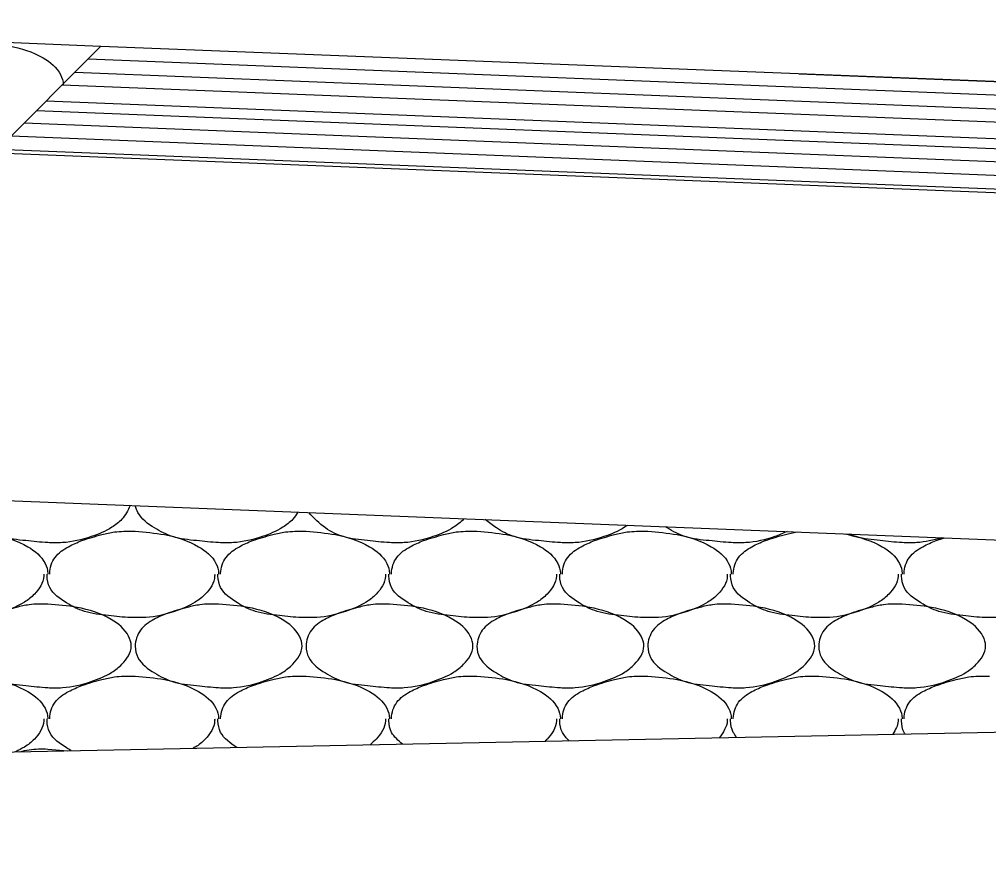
# Model space of a CAD drawing. Extents: x 1364961 to 1365294, y 367927 to 368034.
# Drawn here: x 1365026.981 to 1365029.885, y 367952.523 to 367955.087 of the extents above; entities that cross this region are included whole.
import ezdxf

# ---------------------------------------------------------------- set-up
doc = ezdxf.new("R2010")
doc.units = 0
doc.layers.add('Default', color=7, linetype='Continuous')

msp = doc.modelspace()

# ---------------------------------------------------------------- linework, layer by layer
at = {"layer": 'Default'}
for p, q in [((1365025.2251, 367955.0869), (1365027.2251, 367955.0069)), ((1365027.2251, 367955.0069), (1365025.9051, 367953.6869)), ((1365027.2251, 367955.0069), (1365030.7791, 367954.8669)), ((1365027.1871, 367954.9689), (1365030.9751, 367954.8181)), ((1365027.1471, 367954.9289), (1365030.9753, 367954.7767)), ((1365029.3171, 367954.9239), (1365031.2251, 367954.8479)), ((1365027.1091, 367954.8909), (1365030.9751, 367954.7371)), ((1365027.0617, 367954.8434), (1365055.4471, 367953.7138)), ((1365027.0321, 367954.8139), (1365055.1971, 367953.6939)), ((1365026.9951, 367954.7769), (1365055.1971, 367953.6539)), ((1365026.9561, 367954.7379), (1365055.1971, 367953.6139)), ((1365026.9161, 367954.6979), (1365055.1971, 367953.5729)), ((1365026.9061, 367954.6879), (1365055.1971, 367953.5609)), ((1365025.9051, 367953.6869), (1365055.1661, 367952.5229)), ((1365027.3221, 367953.5539), (1365027.3281, 367953.5539)), ((1365027.8341, 367953.5539), (1365027.8401, 367953.5539)), ((1365028.3461, 367953.5539), (1365028.3521, 367953.5539)), ((1365028.8581, 367953.5539), (1365028.8641, 367953.5539)), ((1365027.3221, 367953.1199), (1365027.3281, 367953.1199)), ((1365027.8341, 367953.1199), (1365027.8401, 367953.1199)), ((1365028.3461, 367953.1199), (1365028.3521, 367953.1199)), ((1365028.8581, 367953.1199), (1365028.8641, 367953.1199)), ((1365029.3701, 367953.1199), (1365029.3761, 367953.1199)), ((1365029.8821, 367953.1199), (1365029.8881, 367953.1199)), ((1365014.9002, 367952.6529), (1365031.1681, 367952.9779)), ((1365027.0661, 367952.9019), (1365027.1251, 367952.8969))]:
    msp.add_line(p, q, dxfattribs=at)
for points in [[(1365026.8624, 367955.0174), (1365026.9504, 367955.0074), (1365027.0524, 367954.9714), (1365027.1044, 367954.9214), (1365027.1124, 367954.8914), (1365027.1124, 367954.8894)], [(1365027.3131, 367953.6309), (1365027.2881, 367953.5899), (1365027.2581, 367953.5659), (1365027.1961, 367953.5379), (1365027.1101, 367953.5199), (1365027.0661, 367953.5199), (1365027.0001, 367953.5259), (1365026.9281, 367953.5379), (1365026.8741, 367953.5639), (1365026.8241, 367953.6099), (1365026.8161, 367953.6439), (1365026.8171, 367953.6509)], [(1365027.8151, 367953.6109), (1365027.8001, 367953.5899), (1365027.7701, 367953.5659), (1365027.7081, 367953.5379), (1365027.6221, 367953.5199), (1365027.5781, 367953.5199), (1365027.5121, 367953.5259), (1365027.4401, 367953.5379), (1365027.3861, 367953.5639), (1365027.3361, 367953.6099), (1365027.3281, 367953.6299)], [(1365028.3131, 367953.5909), (1365028.3121, 367953.5899), (1365028.2821, 367953.5659), (1365028.2201, 367953.5379), (1365028.1341, 367953.5199), (1365028.0901, 367953.5199), (1365028.0241, 367953.5259), (1365027.9521, 367953.5379), (1365027.8981, 367953.5639), (1365027.8481, 367953.6099)], [(1365028.8031, 367953.5719), (1365028.7941, 367953.5659), (1365028.7321, 367953.5379), (1365028.6461, 367953.5199), (1365028.6021, 367953.5199), (1365028.5361, 367953.5259), (1365028.4641, 367953.5379), (1365028.4101, 367953.5639), (1365028.3771, 367953.5889)], [(1365029.2811, 367953.5529), (1365029.2441, 367953.5379), (1365029.1581, 367953.5199), (1365029.1141, 367953.5199), (1365029.0481, 367953.5259), (1365028.9761, 367953.5379), (1365028.9221, 367953.5639), (1365028.9171, 367953.5669)], [(1365026.8161, 367953.5539), (1365026.9041, 367953.5439), (1365027.0061, 367953.5079), (1365027.0581, 367953.4579), (1365027.0661, 367953.4279), (1365027.0661, 367953.4259)], [(1365027.0721, 367953.4259), (1365027.0721, 367953.4279), (1365027.0881, 367953.4759), (1365027.1281, 367953.5079), (1365027.1681, 367953.5259), (1365027.2281, 367953.5439), (1365027.2661, 367953.5519), (1365027.3221, 367953.5539)], [(1365027.3281, 367953.5539), (1365027.4161, 367953.5439), (1365027.5181, 367953.5079), (1365027.5701, 367953.4579), (1365027.5781, 367953.4279), (1365027.5781, 367953.4259)], [(1365027.5841, 367953.4259), (1365027.5841, 367953.4279), (1365027.6001, 367953.4759), (1365027.6401, 367953.5079), (1365027.6801, 367953.5259), (1365027.7401, 367953.5439), (1365027.7781, 367953.5519), (1365027.8341, 367953.5539)], [(1365027.8401, 367953.5539), (1365027.9281, 367953.5439), (1365028.0301, 367953.5079), (1365028.0821, 367953.4579), (1365028.0901, 367953.4279), (1365028.0901, 367953.4259)], [(1365028.0961, 367953.4259), (1365028.0961, 367953.4279), (1365028.1121, 367953.4759), (1365028.1521, 367953.5079), (1365028.1921, 367953.5259), (1365028.2521, 367953.5439), (1365028.2901, 367953.5519), (1365028.3461, 367953.5539)], [(1365028.3521, 367953.5539), (1365028.4401, 367953.5439), (1365028.5421, 367953.5079), (1365028.5941, 367953.4579), (1365028.6021, 367953.4279), (1365028.6021, 367953.4259)], [(1365028.6081, 367953.4259), (1365028.6081, 367953.4279), (1365028.6241, 367953.4759), (1365028.6641, 367953.5079), (1365028.7041, 367953.5259), (1365028.7641, 367953.5439), (1365028.8021, 367953.5519), (1365028.8581, 367953.5539)], [(1365028.8641, 367953.5539), (1365028.9521, 367953.5439), (1365029.0541, 367953.5079), (1365029.1061, 367953.4579), (1365029.1141, 367953.4279), (1365029.1141, 367953.4259)], [(1365029.1201, 367953.4259), (1365029.1201, 367953.4279), (1365029.1361, 367953.4759), (1365029.1761, 367953.5079), (1365029.2161, 367953.5259), (1365029.2761, 367953.5439), (1365029.3111, 367953.5519)], [(1365029.4551, 367953.5459), (1365029.4641, 367953.5439), (1365029.5661, 367953.5079), (1365029.6181, 367953.4579), (1365029.6261, 367953.4279), (1365029.6261, 367953.4259)], [(1365029.7441, 367953.5339), (1365029.6701, 367953.5199), (1365029.6261, 367953.5199), (1365029.5601, 367953.5259), (1365029.4881, 367953.5379), (1365029.4671, 367953.5449)], [(1365029.6321, 367953.4259), (1365029.6321, 367953.4279), (1365029.6481, 367953.4759), (1365029.6881, 367953.5079), (1365029.7281, 367953.5259), (1365029.7531, 367953.5339)], [(1365027.0541, 367953.4259), (1365027.0541, 367953.4199), (1365027.0261, 367953.3659), (1365026.9961, 367953.3419), (1365026.9341, 367953.3139), (1365026.8481, 367953.2959), (1365026.8101, 367953.2959)], [(1365027.3221, 367953.2959), (1365027.3141, 367953.2959), (1365027.2481, 367953.3019), (1365027.1761, 367953.3139), (1365027.1221, 367953.3399), (1365027.0721, 367953.3859), (1365027.0641, 367953.4199), (1365027.0641, 367953.4259)], [(1365027.5661, 367953.4259), (1365027.5661, 367953.4199), (1365027.5381, 367953.3659), (1365027.5081, 367953.3419), (1365027.4461, 367953.3139), (1365027.3601, 367953.2959), (1365027.3221, 367953.2959)], [(1365027.8341, 367953.2959), (1365027.8261, 367953.2959), (1365027.7601, 367953.3019), (1365027.6881, 367953.3139), (1365027.6341, 367953.3399), (1365027.5841, 367953.3859), (1365027.5761, 367953.4199), (1365027.5761, 367953.4259)], [(1365028.0781, 367953.4259), (1365028.0781, 367953.4199), (1365028.0501, 367953.3659), (1365028.0201, 367953.3419), (1365027.9581, 367953.3139), (1365027.8721, 367953.2959), (1365027.8341, 367953.2959)], [(1365028.3461, 367953.2959), (1365028.3381, 367953.2959), (1365028.2721, 367953.3019), (1365028.2001, 367953.3139), (1365028.1461, 367953.3399), (1365028.0961, 367953.3859), (1365028.0881, 367953.4199), (1365028.0881, 367953.4259)], [(1365028.5901, 367953.4259), (1365028.5901, 367953.4199), (1365028.5621, 367953.3659), (1365028.5321, 367953.3419), (1365028.4701, 367953.3139), (1365028.3841, 367953.2959), (1365028.3461, 367953.2959)], [(1365028.8581, 367953.2959), (1365028.8501, 367953.2959), (1365028.7841, 367953.3019), (1365028.7121, 367953.3139), (1365028.6581, 367953.3399), (1365028.6081, 367953.3859), (1365028.6001, 367953.4199), (1365028.6001, 367953.4259)], [(1365029.1021, 367953.4259), (1365029.1021, 367953.4199), (1365029.0741, 367953.3659), (1365029.0441, 367953.3419), (1365028.9821, 367953.3139), (1365028.8961, 367953.2959), (1365028.8581, 367953.2959)], [(1365029.3701, 367953.2959), (1365029.3621, 367953.2959), (1365029.2961, 367953.3019), (1365029.2241, 367953.3139), (1365029.1701, 367953.3399), (1365029.1201, 367953.3859), (1365029.1121, 367953.4199), (1365029.1121, 367953.4259)], [(1365029.6141, 367953.4259), (1365029.6141, 367953.4199), (1365029.5861, 367953.3659), (1365029.5561, 367953.3419), (1365029.4941, 367953.3139), (1365029.4081, 367953.2959), (1365029.3701, 367953.2959)], [(1365029.8821, 367953.2959), (1365029.8741, 367953.2959), (1365029.8081, 367953.3019), (1365029.7361, 367953.3139), (1365029.6821, 367953.3399), (1365029.6321, 367953.3859), (1365029.6241, 367953.4199), (1365029.6241, 367953.4259)], [(1365030.1261, 367953.4259), (1365030.1261, 367953.4199), (1365030.0981, 367953.3659), (1365030.0681, 367953.3419), (1365030.0061, 367953.3139), (1365029.9201, 367953.2959), (1365029.8821, 367953.2959)], [(1365027.0661, 367953.3359), (1365027.1541, 367953.3259), (1365027.2561, 367953.2899), (1365027.3081, 367953.2399), (1365027.3161, 367953.2099), (1365027.2881, 367953.1559), (1365027.2581, 367953.1319), (1365027.1961, 367953.1039), (1365027.1101, 367953.0859), (1365027.0661, 367953.0859), (1365027.0001, 367953.0919), (1365026.9281, 367953.1039), (1365026.8741, 367953.1299), (1365026.8241, 367953.1759), (1365026.8161, 367953.2099), (1365026.8321, 367953.2579), (1365026.8721, 367953.2899), (1365026.9121, 367953.3079), (1365026.9721, 367953.3259), (1365027.0101, 367953.3339), (1365027.0661, 367953.3359)], [(1365027.5781, 367953.3359), (1365027.6661, 367953.3259), (1365027.7681, 367953.2899), (1365027.8201, 367953.2399), (1365027.8281, 367953.2099), (1365027.8001, 367953.1559), (1365027.7701, 367953.1319), (1365027.7081, 367953.1039), (1365027.6221, 367953.0859), (1365027.5781, 367953.0859), (1365027.5121, 367953.0919), (1365027.4401, 367953.1039), (1365027.3861, 367953.1299), (1365027.3361, 367953.1759), (1365027.3281, 367953.2099), (1365027.3441, 367953.2579), (1365027.3841, 367953.2899), (1365027.4241, 367953.3079), (1365027.4841, 367953.3259), (1365027.5221, 367953.3339), (1365027.5781, 367953.3359)], [(1365028.0901, 367953.3359), (1365028.1781, 367953.3259), (1365028.2801, 367953.2899), (1365028.3321, 367953.2399), (1365028.3401, 367953.2099), (1365028.3121, 367953.1559), (1365028.2821, 367953.1319), (1365028.2201, 367953.1039), (1365028.1341, 367953.0859), (1365028.0901, 367953.0859), (1365028.0241, 367953.0919), (1365027.9521, 367953.1039), (1365027.8981, 367953.1299), (1365027.8481, 367953.1759), (1365027.8401, 367953.2099), (1365027.8561, 367953.2579), (1365027.8961, 367953.2899), (1365027.9361, 367953.3079), (1365027.9961, 367953.3259), (1365028.0341, 367953.3339), (1365028.0901, 367953.3359)], [(1365028.6021, 367953.3359), (1365028.6901, 367953.3259), (1365028.7921, 367953.2899), (1365028.8441, 367953.2399), (1365028.8521, 367953.2099), (1365028.8241, 367953.1559), (1365028.7941, 367953.1319), (1365028.7321, 367953.1039), (1365028.6461, 367953.0859), (1365028.6021, 367953.0859), (1365028.5361, 367953.0919), (1365028.4641, 367953.1039), (1365028.4101, 367953.1299), (1365028.3601, 367953.1759), (1365028.3521, 367953.2099), (1365028.3681, 367953.2579), (1365028.4081, 367953.2899), (1365028.4481, 367953.3079), (1365028.5081, 367953.3259), (1365028.5461, 367953.3339), (1365028.6021, 367953.3359)], [(1365029.1141, 367953.3359), (1365029.2021, 367953.3259), (1365029.3041, 367953.2899), (1365029.3561, 367953.2399), (1365029.3641, 367953.2099), (1365029.3361, 367953.1559), (1365029.3061, 367953.1319), (1365029.2441, 367953.1039), (1365029.1581, 367953.0859), (1365029.1141, 367953.0859), (1365029.0481, 367953.0919), (1365028.9761, 367953.1039), (1365028.9221, 367953.1299), (1365028.8721, 367953.1759), (1365028.8641, 367953.2099), (1365028.8801, 367953.2579), (1365028.9201, 367953.2899), (1365028.9601, 367953.3079), (1365029.0201, 367953.3259), (1365029.0581, 367953.3339), (1365029.1141, 367953.3359)], [(1365029.6261, 367953.3359), (1365029.7141, 367953.3259), (1365029.8161, 367953.2899), (1365029.8681, 367953.2399), (1365029.8761, 367953.2099), (1365029.8481, 367953.1559), (1365029.8181, 367953.1319), (1365029.7561, 367953.1039), (1365029.6701, 367953.0859), (1365029.6261, 367953.0859), (1365029.5601, 367953.0919), (1365029.4881, 367953.1039), (1365029.4341, 367953.1299), (1365029.3841, 367953.1759), (1365029.3761, 367953.2099), (1365029.3921, 367953.2579), (1365029.4321, 367953.2899), (1365029.4721, 367953.3079), (1365029.5321, 367953.3259), (1365029.5701, 367953.3339), (1365029.6261, 367953.3359)], [(1365026.8161, 367953.1199), (1365026.9041, 367953.1099), (1365027.0061, 367953.0739), (1365027.0581, 367953.0239), (1365027.0661, 367952.9939), (1365027.0661, 367952.9919)], [(1365027.0721, 367952.9919), (1365027.0721, 367952.9939), (1365027.0881, 367953.0419), (1365027.1281, 367953.0739), (1365027.1681, 367953.0919), (1365027.2281, 367953.1099), (1365027.2661, 367953.1179), (1365027.3221, 367953.1199)], [(1365027.3281, 367953.1199), (1365027.4161, 367953.1099), (1365027.5181, 367953.0739), (1365027.5701, 367953.0239), (1365027.5781, 367952.9939), (1365027.5781, 367952.9919)], [(1365027.5841, 367952.9919), (1365027.5841, 367952.9939), (1365027.6001, 367953.0419), (1365027.6401, 367953.0739), (1365027.6801, 367953.0919), (1365027.7401, 367953.1099), (1365027.7781, 367953.1179), (1365027.8341, 367953.1199)], [(1365027.8401, 367953.1199), (1365027.9281, 367953.1099), (1365028.0301, 367953.0739), (1365028.0821, 367953.0239), (1365028.0901, 367952.9939), (1365028.0901, 367952.9919)], [(1365028.0961, 367952.9919), (1365028.0961, 367952.9939), (1365028.1121, 367953.0419), (1365028.1521, 367953.0739), (1365028.1921, 367953.0919), (1365028.2521, 367953.1099), (1365028.2901, 367953.1179), (1365028.3461, 367953.1199)], [(1365028.3521, 367953.1199), (1365028.4401, 367953.1099), (1365028.5421, 367953.0739), (1365028.5941, 367953.0239), (1365028.6021, 367952.9939), (1365028.6021, 367952.9919)], [(1365028.6081, 367952.9919), (1365028.6081, 367952.9939), (1365028.6241, 367953.0419), (1365028.6641, 367953.0739), (1365028.7041, 367953.0919), (1365028.7641, 367953.1099), (1365028.8021, 367953.1179), (1365028.8581, 367953.1199)], [(1365028.8641, 367953.1199), (1365028.9521, 367953.1099), (1365029.0541, 367953.0739), (1365029.1061, 367953.0239), (1365029.1141, 367952.9939), (1365029.1141, 367952.9919)], [(1365029.1201, 367952.9919), (1365029.1201, 367952.9939), (1365029.1361, 367953.0419), (1365029.1761, 367953.0739), (1365029.2161, 367953.0919), (1365029.2761, 367953.1099), (1365029.3141, 367953.1179), (1365029.3701, 367953.1199)], [(1365029.3761, 367953.1199), (1365029.4641, 367953.1099), (1365029.5661, 367953.0739), (1365029.6181, 367953.0239), (1365029.6261, 367952.9939), (1365029.6261, 367952.9919)], [(1365029.6321, 367952.9919), (1365029.6321, 367952.9939), (1365029.6481, 367953.0419), (1365029.6881, 367953.0739), (1365029.7281, 367953.0919), (1365029.7881, 367953.1099), (1365029.8261, 367953.1179), (1365029.8821, 367953.1199)], [(1365027.0541, 367952.9919), (1365027.0541, 367952.9859), (1365027.0261, 367952.9319), (1365026.9961, 367952.9079), (1365026.9701, 367952.8939)], [(1365027.1361, 367952.8979), (1365027.1221, 367952.9059), (1365027.0721, 367952.9519), (1365027.0641, 367952.9859), (1365027.0641, 367952.9919)], [(1365027.5661, 367952.9919), (1365027.5661, 367952.9859), (1365027.5381, 367952.9319), (1365027.5081, 367952.9079), (1365027.5021, 367952.9049)], [(1365027.6321, 367952.9069), (1365027.5841, 367952.9519), (1365027.5761, 367952.9859), (1365027.5761, 367952.9919)], [(1365028.0781, 367952.9919), (1365028.0781, 367952.9859), (1365028.0501, 367952.9319), (1365028.0321, 367952.9149)], [(1365028.1291, 367952.9169), (1365028.0961, 367952.9519), (1365028.0881, 367952.9859), (1365028.0881, 367952.9919)], [(1365028.5901, 367952.9919), (1365028.5901, 367952.9859), (1365028.5621, 367952.9319), (1365028.5561, 367952.9259)], [(1365028.6281, 367952.9269), (1365028.6081, 367952.9519), (1365028.6001, 367952.9859), (1365028.6001, 367952.9919)], [(1365029.1021, 367952.9919), (1365029.1021, 367952.9859), (1365029.0781, 367952.9359)], [(1365029.1301, 367952.9369), (1365029.1201, 367952.9519), (1365029.1121, 367952.9859), (1365029.1121, 367952.9919)], [(1365029.6141, 367952.9919), (1365029.6141, 367952.9859), (1365029.5981, 367952.9469)], [(1365029.6351, 367952.9469), (1365029.6321, 367952.9519), (1365029.6241, 367952.9859), (1365029.6241, 367952.9919)], [(1365026.9821, 367952.8939), (1365027.0101, 367952.8999), (1365027.0661, 367952.9019)]]:
    msp.add_spline(points, degree=3, dxfattribs=at)

doc.saveas('drawing.dxf')
